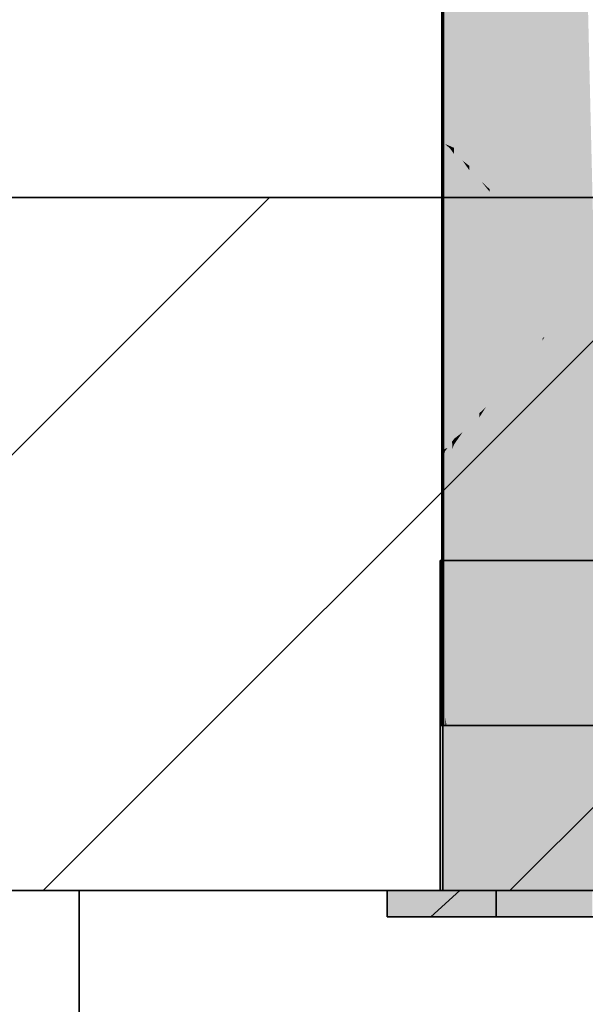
# Model space of a CAD drawing. Extents: x -350 to 540, y -53 to 541.
# Tile 434 of 569: x 212.4 to 215.83, y 197.71 to 203.68. Entities that reach past the tile are written whole.
import ezdxf
from ezdxf.lldxf.tags import DXFTag

# ---------------------------------------------------------------- set-up
doc = ezdxf.new("R2010")
doc.units = 0
doc.layers.get('0').update_dxf_attribs({"lineweight": 35})
for name, color, linetype, lineweight, true_color in [('A_Aussenwand-A06HSWU6NL', 3, 'Continuous', 35, 0x00ff00), ('A_Geschossdecke', 7, 'Continuous', 35, 0x008080), ('A_Innenwand', 7, 'Continuous', 35, 0x80ff80), ('L_Abluft', 7, 'Continuous', 35, 0xf7d209), ('L_Abluft-Shading', 7, 'Continuous', 35, 0xf7d209), ('L_Auslass', 7, 'Continuous', 35, 0xababab), ('L_Auslass-A06HSWU0NL', 7, 'Continuous', 35, 0xababab), ('L_Auslass-Shading', 7, 'Continuous', 35, 0xababab), ('L_Bauteil', 7, 'Continuous', 35, 0xababab), ('L_Bauteil-Shading', 7, 'Continuous', 35, 0xababab)]:
    doc.layers.add(name, color=color, linetype=linetype, lineweight=lineweight, true_color=true_color)
tags = doc.linetypes.add('STRICHPUNKT2', pattern=[12.7, 6.35, -3.175, 0, -3.175]).pattern_tags.tags
tags[10:11] = [DXFTag(74, 4), DXFTag(75, 0), DXFTag(340, '0'), DXFTag(46, 0.0), DXFTag(50, 0.0), DXFTag(44, 0.0), DXFTag(45, 0.0)]
tags[8:9] = [DXFTag(74, 4), DXFTag(75, 0), DXFTag(340, '0'), DXFTag(46, 0.0), DXFTag(50, 0.0), DXFTag(44, 0.0), DXFTag(45, 0.0)]
tags[6:7] = [DXFTag(74, 4), DXFTag(75, 0), DXFTag(340, '0'), DXFTag(46, 0.0), DXFTag(50, 0.0), DXFTag(44, 0.0), DXFTag(45, 0.0)]
tags[4:5] = [DXFTag(74, 4), DXFTag(75, 0), DXFTag(340, '0'), DXFTag(46, 0.0), DXFTag(50, 0.0), DXFTag(44, 0.0), DXFTag(45, 0.0)]

# ---------------------------------------------------------------- blocks, each defined once
blk = doc.blocks.new('3D-Ansicht-A06HSWBANL', base_point=(172.3963, 139.9809))
at = {"layer": 'L_Abluft-Shading', "color": 44, "true_color": 0x8b7605}
blk.add_solid([(214.9496, 198.4024), (214.9836, 198.4024), (214.9496, 200.4024), (214.9836, 200.4024)], dxfattribs=at)
at = {"layer": 'L_Abluft-Shading', "color": 54, "true_color": 0xaa9106}
blk.add_solid([(214.9836, 198.4024), (215.0835, 198.4024), (214.9836, 200.4024), (215.0835, 200.4024)], dxfattribs=at)
at = {"layer": 'L_Abluft-Shading', "color": 42, "true_color": 0xc6a807}
blk.add_solid([(215.0835, 198.4024), (215.2425, 198.4024), (215.0835, 200.4024), (215.2425, 200.4024)], dxfattribs=at)
at = {"layer": 'L_Abluft-Shading', "color": 52, "true_color": 0xddbc08}
blk.add_solid([(215.2425, 198.4024), (215.4496, 198.4024), (215.2425, 200.4024), (215.4496, 200.4024)], dxfattribs=at)
at = {"layer": 'L_Abluft-Shading', "color": 40, "true_color": 0xedca08}
blk.add_solid([(215.4496, 198.4024), (215.6908, 198.4024), (215.4496, 200.4024), (215.6908, 200.4024)], dxfattribs=at)
at = {"layer": 'L_Abluft-Shading', "color": 40, "true_color": 0xf5d108}
blk.add_solid([(215.6908, 198.4024), (215.9496, 198.4024), (215.6908, 200.4024), (215.9496, 200.4024)], dxfattribs=at)
at = {"layer": 'L_Auslass-Shading', "color": 252, "true_color": 0x87847c}
for points in [[(214.9836, 199.4024), (214.9496, 199.4024), (214.9836, 198.4024), (214.9496, 198.4024)], [(214.9991, 198.4024), (214.9656, 199.4024), (214.9656, 198.4024)], [(214.9991, 198.4024), (214.9991, 198.9263), (214.9656, 199.4024), (214.9731, 199.4024)], [(214.9991, 198.9263), (214.9991, 199.4024), (214.9731, 199.4024)], [(214.6643, 198.4024), (214.6296, 198.4024), (214.6643, 198.2424), (214.6296, 198.2424)], [(214.6745, 198.2424), (214.6745, 198.4024), (214.6643, 198.2424), (214.6643, 198.4024)]]:
    blk.add_solid(points, dxfattribs=at)
at = {"layer": 'L_Auslass-Shading', "color": 253, "true_color": 0xa5a298}
for points in [[(215.0835, 199.4024), (214.9836, 199.4024), (215.0835, 198.4024), (214.9836, 198.4024)], [(215.0974, 198.4024), (215.0974, 199.4024), (214.9991, 198.9263), (214.9991, 199.4024)], [(215.0974, 198.4024), (214.9991, 198.9263), (215.089, 198.4024)], [(214.9991, 198.9263), (214.9991, 198.4024), (215.089, 198.4024)], [(214.7762, 198.4024), (214.6745, 198.4024), (214.7762, 198.2424), (214.6745, 198.2424)], [(214.8064, 198.2424), (214.8064, 198.4024), (214.7762, 198.2424), (214.7762, 198.4024)]]:
    blk.add_solid(points, dxfattribs=at)
at = {"layer": 'L_Auslass-Shading', "color": 9, "true_color": 0xc0bdb0}
for points in [[(215.2425, 199.4024), (215.0835, 199.4024), (215.2425, 198.4024), (215.0835, 198.4024)], [(215.2538, 199.4024), (215.0974, 199.4024), (215.2538, 198.4024), (215.0974, 198.4024)], [(214.9682, 198.4024), (214.8064, 198.4024), (214.9682, 198.2424), (214.8064, 198.2424)], [(215.0162, 198.2424), (215.0162, 198.4024), (214.9682, 198.2424), (214.9682, 198.4024)]]:
    blk.add_solid(points, dxfattribs=at)
at = {"layer": 'L_Auslass-Shading', "color": 254, "true_color": 0xd6d2c5}
for points in [[(215.4496, 199.4024), (215.2425, 199.4024), (215.4496, 198.4024), (215.2425, 198.4024)], [(215.4576, 199.4024), (215.2538, 199.4024), (215.4576, 198.4024), (215.2538, 198.4024)], [(215.227, 198.4024), (215.0162, 198.4024), (215.227, 198.2424), (215.0162, 198.2424)], [(215.2896, 198.2424), (215.2896, 198.4024), (215.227, 198.2424), (215.227, 198.4024)]]:
    blk.add_solid(points, dxfattribs=at)
at = {"layer": 'L_Auslass-Shading', "color": 254, "true_color": 0xe5e2d3}
for points in [[(215.6908, 199.4024), (215.4496, 199.4024), (215.6908, 198.4024), (215.4496, 198.4024)], [(215.6949, 199.4024), (215.4576, 199.4024), (215.6949, 198.4024), (215.4576, 198.4024)], [(215.535, 198.4024), (215.2896, 198.4024), (215.535, 198.2424), (215.2896, 198.2424)], [(215.6079, 198.2424), (215.6079, 198.4024), (215.535, 198.2424), (215.535, 198.4024)]]:
    blk.add_solid(points, dxfattribs=at)
at = {"layer": 'L_Auslass-Shading', "color": 254, "true_color": 0xede9db}
for points in [[(215.9496, 199.4024), (215.6908, 199.4024), (215.9496, 198.4024), (215.6908, 198.4024)], [(215.9496, 199.4024), (215.6949, 199.4024), (215.9496, 198.4024), (215.6949, 198.4024)], [(215.8714, 198.4024), (215.6079, 198.4024), (215.8714, 198.2424), (215.6079, 198.2424)]]:
    blk.add_solid(points, dxfattribs=at)
at = {"layer": 'L_Bauteil-Shading', "color": 9, "true_color": 0xbac2cc}
for points in [[(215.7564, 204.1595), (215.6464, 204.1406), (215.7564, 202.8246), (215.6769, 202.8278)], [(215.6769, 202.8278), (215.6464, 204.1406), (215.5707, 202.832), (215.5707, 204.1276)], [(215.674, 203.0756), (215.6551, 203.8959), (215.5745, 203.0716), (215.5745, 203.8885)], [(215.7584, 203.9054), (215.6551, 203.8959), (215.7584, 203.079), (215.674, 203.0756)], [(215.6177, 203.0733), (215.5745, 203.0716), (215.6177, 202.2921)], [(215.6177, 202.2921), (215.674, 203.0756), (215.6177, 203.0733)], [(215.674, 203.0756), (215.6177, 202.2921), (215.7233, 200.9273), (215.6949, 200.9284)], [(215.7448, 200.9264), (215.7448, 203.0784), (215.7233, 200.9273), (215.674, 203.0756)], [(215.7584, 203.079), (215.7448, 203.0784), (215.7584, 199.4024), (215.7448, 199.9955)], [(215.6177, 202.2921), (215.5745, 203.0716), (215.6177, 199.4024), (215.5745, 199.4024)], [(215.5707, 202.832), (215.5707, 202.643), (215.6769, 202.8278), (215.6815, 202.6291)], [(215.7564, 202.8246), (215.6769, 202.8278), (215.7564, 202.6197), (215.6815, 202.6291)], [(215.6815, 202.6291), (215.5707, 202.643), (215.6854, 202.4611), (215.5707, 202.4878)], [(215.7564, 202.6197), (215.6815, 202.6291), (215.7564, 202.4446), (215.6854, 202.4611)], [(215.6854, 202.4611), (215.5707, 202.4878), (215.6889, 202.3109), (215.5707, 202.3576)], [(215.7564, 202.4446), (215.6854, 202.4611), (215.7564, 202.2842), (215.6889, 202.3109)], [(215.6889, 202.3109), (215.5707, 202.3576), (215.6923, 202.1665), (215.5707, 202.2555)], [(215.7564, 202.2842), (215.6889, 202.3109), (215.7564, 202.1195), (215.6923, 202.1665)], [(215.5806, 201.7565), (215.6072, 201.8178), (215.5707, 202.2555), (215.5806, 202.2483)], [(215.5806, 201.7565), (215.5707, 202.2555), (215.5707, 201.7493)], [(215.6873, 202.0024), (215.5806, 202.2483), (215.6072, 201.8178)], [(215.6923, 202.1665), (215.5806, 202.2483), (215.6966, 201.981)], [(215.6931, 200.9285), (215.6177, 202.2921), (215.6177, 200.9315)], [(215.6949, 200.9284), (215.6177, 202.2921), (215.6931, 200.9285)], [(215.7564, 202.1195), (215.6923, 202.1665), (215.7564, 201.8431), (215.6966, 201.981)], [(215.6966, 201.981), (215.6873, 202.0024), (215.7564, 199.4024), (215.6072, 201.8178)], [(215.6966, 201.981), (215.7564, 199.4024), (215.7564, 201.8431)], [(215.7564, 199.4024), (215.6072, 201.8178), (215.5707, 199.4024), (215.5707, 201.7338)], [(215.5707, 201.7338), (215.5806, 201.7565), (215.5707, 201.7493)], [(215.6177, 200.6025), (215.7118, 200.5907), (215.6177, 200.9315), (215.6931, 200.9285)], [(215.7118, 200.5907), (215.714, 200.5904), (215.6931, 200.9285), (215.6949, 200.9284)], [(215.6949, 200.9284), (215.714, 200.5904), (215.7233, 200.9273), (215.7311, 200.5882)], [(215.7311, 200.5882), (215.7448, 200.5865), (215.7233, 200.9273), (215.7448, 200.9264)], [(215.6177, 200.1104), (215.74, 200.082), (215.6177, 200.6025), (215.7118, 200.5907)], [(215.74, 200.082), (215.7428, 200.0813), (215.7118, 200.5907), (215.714, 200.5904)], [(215.714, 200.5904), (215.7428, 200.0813), (215.7311, 200.5882)], [(215.7428, 200.0813), (215.7448, 200.0809), (215.7311, 200.5882), (215.7448, 200.5865)], [(215.7448, 199.4024), (215.7448, 199.9955), (215.6177, 200.1104), (215.74, 200.082)], [(215.7448, 199.4024), (215.6177, 200.1104), (215.6177, 199.4024)], [(215.7448, 199.9955), (215.7428, 200.0813), (215.74, 200.082)], [(215.7448, 199.9955), (215.7448, 200.0809), (215.7428, 200.0813)], [(215.7448, 199.4024), (215.7584, 199.4024), (215.7448, 199.9955)]]:
    blk.add_solid(points, dxfattribs=at)
at = {"layer": 'L_Bauteil-Shading', "color": 9, "true_color": 0xbec6d0}
for points in [[(215.867, 202.8232), (215.8345, 204.1708), (215.7564, 202.8246), (215.7564, 204.1595)], [(215.8617, 203.0803), (215.8417, 203.9153), (215.7584, 203.079), (215.7584, 203.9054)], [(215.7584, 203.079), (215.7584, 199.4024), (215.8289, 203.0799), (215.8289, 199.4024)], [(215.8289, 199.4024), (215.9496, 199.4024), (215.8289, 203.0799), (215.8617, 203.0803)], [(215.7564, 202.8246), (215.7564, 202.6197), (215.867, 202.8232), (215.872, 202.615)], [(215.872, 202.615), (215.7564, 202.6197), (215.8763, 202.4355), (215.7564, 202.4446)], [(215.8763, 202.4355), (215.7564, 202.4446), (215.8804, 202.2683), (215.7564, 202.2842)], [(215.8804, 202.2683), (215.7564, 202.2842), (215.8847, 202.089), (215.7564, 202.1195)], [(215.8847, 202.089), (215.7564, 202.1195), (215.8931, 201.7408), (215.7564, 201.8431)], [(215.7564, 201.8431), (215.7564, 199.4024), (215.8931, 201.7408), (215.9496, 199.4024)]]:
    blk.add_solid(points, dxfattribs=at)
at = {"layer": 'L_Bauteil-Shading', "color": 253, "true_color": 0xa9b0b9}
for points in [[(215.3996, 204.093), (215.312, 204.0721), (215.3996, 202.8441), (215.3349, 202.851)], [(215.3349, 202.851), (215.312, 204.0721), (215.2495, 202.8603), (215.2495, 204.0571)], [(215.3374, 203.0524), (215.3221, 203.8762), (215.2566, 203.0437), (215.2566, 203.8746)], [(215.4051, 203.8781), (215.3221, 203.8762), (215.4051, 203.0597), (215.3374, 203.0524)], [(215.2566, 203.0437), (215.3503, 202.3551), (215.3374, 203.0524)], [(215.3503, 200.9511), (215.3503, 202.3551), (215.2566, 200.9612), (215.2566, 203.0437)], [(215.3374, 203.0524), (215.4051, 199.4024), (215.4051, 203.0597)], [(215.2495, 202.8603), (215.2495, 202.7319), (215.3349, 202.851), (215.3377, 202.702)], [(215.3996, 202.8441), (215.3349, 202.851), (215.3996, 202.6809), (215.3377, 202.702)], [(215.3377, 202.702), (215.2495, 202.7319), (215.3397, 202.5957), (215.2495, 202.6525)], [(215.3996, 202.6809), (215.3377, 202.702), (215.3996, 202.558), (215.3397, 202.5957)], [(215.3397, 202.5957), (215.2495, 202.6525), (215.3407, 202.5398), (215.2495, 202.6373)], [(215.3605, 201.4862), (215.3407, 202.5398), (215.2495, 201.3675), (215.2495, 202.6373)], [(215.3996, 202.558), (215.3397, 202.5957), (215.3996, 202.4769), (215.3407, 202.5398)], [(215.399, 201.5274), (215.3996, 201.5285), (215.3407, 202.5398), (215.3996, 202.4769)], [(215.399, 201.5274), (215.3407, 202.5398), (215.3605, 201.4862)], [(215.3503, 199.4024), (215.4051, 199.4024), (215.3503, 202.3551)], [(215.3611, 201.4523), (215.399, 201.5274), (215.3605, 201.4862)], [(215.3996, 201.0389), (215.3996, 201.5285), (215.3721, 200.8676), (215.3611, 201.4523)], [(215.2495, 201.2312), (215.3611, 201.4523), (215.2495, 201.3675), (215.3605, 201.4862)], [(215.3721, 200.8676), (215.3611, 201.4523), (215.2495, 200.1037), (215.2495, 201.2312)], [(215.3721, 200.8676), (215.3996, 199.4024), (215.3996, 201.0389)], [(215.2566, 200.6959), (215.3503, 200.6641), (215.2566, 200.9612), (215.3503, 200.9511)], [(215.2495, 200.1037), (215.2495, 199.4024), (215.3721, 200.8676), (215.3996, 199.4024)], [(215.2566, 200.2835), (215.3503, 200.2245), (215.2566, 200.6959), (215.3503, 200.6641)], [(215.3503, 199.4519), (215.3503, 200.2245), (215.2566, 199.5521), (215.2566, 200.2835)], [(215.2566, 199.5521), (215.2566, 199.4024), (215.3503, 199.4519), (215.3503, 199.4024)]]:
    blk.add_solid(points, dxfattribs=at)
at = {"layer": 'L_Bauteil-Shading', "color": 9, "true_color": 0xb3bbc4}
for points in [[(215.4972, 202.8372), (215.4701, 204.1073), (215.3996, 202.8441), (215.3996, 204.093)], [(215.5707, 204.1276), (215.4701, 204.1073), (215.5707, 202.832), (215.4972, 202.8372)], [(215.4969, 203.0662), (215.4797, 203.8827), (215.4051, 203.0597), (215.4051, 203.8781)], [(215.5745, 203.8885), (215.4797, 203.8827), (215.5745, 203.0716), (215.4969, 203.0662)], [(215.4177, 203.0606), (215.4051, 203.0597), (215.4177, 202.8873)], [(215.4177, 202.8873), (215.4051, 203.0597), (215.4177, 199.4024), (215.4051, 199.4024)], [(215.4969, 203.0662), (215.4177, 203.0606), (215.5348, 201.2795), (215.4177, 202.8873)], [(215.5348, 203.0688), (215.4969, 203.0662), (215.5348, 201.2795)], [(215.5745, 203.0716), (215.5348, 203.0688), (215.5745, 199.4024), (215.5348, 201.2795)], [(215.3996, 202.8441), (215.3996, 202.6809), (215.4972, 202.8372), (215.5011, 202.6585)], [(215.5348, 200.936), (215.5348, 201.2795), (215.4177, 200.9443), (215.4177, 202.8873)], [(215.5707, 202.832), (215.4972, 202.8372), (215.5707, 202.643), (215.5011, 202.6585)], [(215.5011, 202.6585), (215.3996, 202.6809), (215.5041, 202.5151), (215.3996, 202.558)], [(215.5707, 202.643), (215.5011, 202.6585), (215.5707, 202.4878), (215.5041, 202.5151)], [(215.5041, 202.5151), (215.3996, 202.558), (215.5065, 202.4023), (215.3996, 202.4769)], [(215.5065, 202.4023), (215.3996, 202.4769), (215.5079, 202.3365), (215.3996, 202.4764)], [(215.5219, 201.6863), (215.5079, 202.3365), (215.3996, 201.5285), (215.3996, 202.4764)], [(215.5707, 202.4878), (215.5041, 202.5151), (215.5707, 202.3576), (215.5065, 202.4023)], [(215.5707, 202.3576), (215.5065, 202.4023), (215.5707, 202.2555), (215.5079, 202.3365)], [(215.5707, 201.7493), (215.5707, 202.2555), (215.5219, 201.6863), (215.5079, 202.3365)], [(215.5707, 201.7338), (215.5707, 201.7493), (215.5248, 201.5475), (215.5219, 201.6863)], [(215.5248, 201.5475), (215.5707, 199.4024), (215.5707, 201.7338)], [(215.5248, 201.5475), (215.5219, 201.6863), (215.3996, 201.0389), (215.3996, 201.5285)], [(215.3996, 201.0389), (215.3996, 199.4024), (215.5248, 201.5475), (215.5707, 199.4024)], [(215.5348, 199.4024), (215.5745, 199.4024), (215.5348, 201.2795)], [(215.4177, 200.6426), (215.5348, 200.6167), (215.4177, 200.9443), (215.5348, 200.936)], [(215.4177, 200.1848), (215.5348, 200.1368), (215.4177, 200.6426), (215.5348, 200.6167)], [(215.5348, 199.4024), (215.5348, 200.1368), (215.4177, 199.4024), (215.4177, 200.1848)]]:
    blk.add_solid(points, dxfattribs=at)
at = {"layer": 'L_Bauteil-Shading', "color": 253, "true_color": 0x9ca2aa}
for points in [[(215.1962, 202.8688), (215.1782, 204.0363), (215.1264, 202.88), (215.1264, 204.0211)], [(215.2495, 204.0571), (215.1782, 204.0363), (215.2495, 202.8603), (215.1962, 202.8688)], [(215.2013, 203.0348), (215.1884, 203.8766), (215.1347, 203.0241), (215.1347, 203.8781)], [(215.2566, 203.8746), (215.1884, 203.8766), (215.2566, 203.0437), (215.2013, 203.0348)], [(215.2328, 200.965), (215.2013, 203.0348), (215.1347, 200.9807), (215.1347, 203.0241)], [(215.2566, 200.9612), (215.2566, 203.0437), (215.2328, 200.965), (215.2013, 203.0348)], [(215.1264, 202.88), (215.1264, 202.7941), (215.1962, 202.8688), (215.1979, 202.758)], [(215.2495, 202.8603), (215.1962, 202.8688), (215.2495, 202.7319), (215.1979, 202.758)], [(215.1979, 202.758), (215.1264, 202.7941), (215.1988, 202.6999), (215.1264, 202.7676)], [(215.1881, 201.295), (215.1988, 202.6999), (215.1264, 201.2373), (215.1264, 202.7676)], [(215.2495, 202.7319), (215.1979, 202.758), (215.2495, 202.6525), (215.1988, 202.6999)], [(215.22, 201.3247), (215.1988, 202.6999), (215.1881, 201.295)], [(215.1988, 202.6999), (215.2402, 201.3527), (215.2495, 202.6373), (215.2449, 201.3602)], [(215.1988, 202.6999), (215.2495, 202.6373), (215.2263, 202.6742)], [(215.2263, 201.3307), (215.2402, 201.3527), (215.22, 201.3247), (215.1988, 202.6999)], [(215.2495, 202.6525), (215.2263, 202.6742), (215.2495, 202.6373)], [(215.2495, 201.3675), (215.2495, 202.6373), (215.2449, 201.3602)], [(215.2226, 201.152), (215.2444, 201.2162), (215.22, 201.3206), (215.2402, 201.3527)], [(215.2402, 201.3527), (215.2444, 201.2162), (215.2449, 201.3602)], [(215.2444, 201.2162), (215.2495, 201.2312), (215.2449, 201.3602), (215.2495, 201.3675)], [(215.1264, 201.172), (215.1879, 201.2697), (215.1264, 201.2373), (215.1881, 201.295)], [(215.1862, 201.045), (215.2226, 201.152), (215.1879, 201.2697), (215.22, 201.3206)], [(215.1879, 201.2697), (215.22, 201.3206), (215.1881, 201.295), (215.22, 201.3247)], [(215.22, 201.3206), (215.2263, 201.3307), (215.22, 201.3247)], [(215.1264, 200.869), (215.1862, 201.045), (215.1264, 201.172), (215.1879, 201.2697)], [(215.2495, 200.1037), (215.2495, 201.2312), (215.2401, 200.0163), (215.2444, 201.2162)], [(215.2401, 200.0163), (215.2444, 201.2162), (215.2226, 201.152)], [(215.2401, 200.0163), (215.2226, 201.152), (215.1738, 199.4024), (215.1862, 201.045)], [(215.1738, 199.4024), (215.1862, 201.045), (215.1264, 199.4024), (215.1264, 200.869)], [(215.1347, 200.7574), (215.2368, 200.7059), (215.1347, 200.9807), (215.2328, 200.965)], [(215.2368, 200.7059), (215.2566, 200.6959), (215.2328, 200.965), (215.2566, 200.9612)], [(215.243, 200.2962), (215.2368, 200.7059), (215.1347, 200.3974), (215.1347, 200.7574)], [(215.243, 200.2962), (215.2566, 200.2835), (215.2368, 200.7059), (215.2566, 200.6959)], [(215.1347, 200.3974), (215.1347, 199.7457), (215.243, 200.2962), (215.2543, 199.5558)], [(215.2566, 199.5521), (215.2566, 200.2835), (215.2543, 199.5558), (215.243, 200.2962)], [(215.2401, 200.0163), (215.2495, 199.4024), (215.2495, 200.1037)], [(215.1738, 199.4024), (215.2495, 199.4024), (215.2401, 200.0163)], [(215.1797, 199.6742), (215.1347, 199.7457), (215.1797, 199.4024), (215.1347, 199.4024)], [(215.2543, 199.5558), (215.1797, 199.6742), (215.2566, 199.4024), (215.1797, 199.4024)], [(215.2543, 199.5558), (215.2566, 199.4024), (215.2566, 199.5521)]]:
    blk.add_solid(points, dxfattribs=at)
at = {"layer": 'L_Bauteil-Shading', "color": 8, "true_color": 0x7b8086}
for points in [[(215.0102, 202.9133), (215.0028, 203.9684), (214.9786, 202.927), (214.9786, 203.9547)], [(215.0349, 203.9866), (215.0028, 203.9684), (215.0349, 202.9025), (215.0102, 202.9133)], [(215.0191, 202.9909), (215.0128, 203.898), (214.9884, 202.9776), (214.9884, 203.9054)], [(215.0442, 203.8885), (215.0128, 203.898), (215.0442, 203.0018), (215.0191, 202.9909)], [(215.033, 201.0079), (215.0191, 202.9909), (214.9884, 201.0273), (214.9884, 202.9776)], [(215.0442, 201.0031), (215.0442, 203.0018), (215.033, 201.0079), (215.0191, 202.9909)], [(214.9946, 201.0848), (215.0228, 201.1233), (214.9786, 202.927), (215.0103, 202.8986)], [(214.9946, 201.0848), (214.9786, 202.927), (214.9786, 201.0779)], [(214.9786, 202.927), (215.0103, 202.8986), (214.9946, 202.92)], [(215.0103, 202.8986), (215.0102, 202.9133), (214.9946, 202.92)], [(215.0349, 202.9025), (215.0102, 202.9133), (215.0349, 202.865), (215.0103, 202.8986)], [(215.0349, 201.1399), (215.0349, 202.865), (215.0228, 201.1233), (215.0103, 202.8986)], [(214.9786, 200.9634), (215.0231, 201.0761), (214.9786, 201.0629), (215.0228, 201.1233)], [(215.0231, 201.0761), (215.0349, 201.1059), (215.0228, 201.1233), (215.0349, 201.1399)], [(215.0244, 200.9035), (215.0349, 200.949), (215.0231, 201.0761), (215.0349, 201.1059)], [(214.9786, 201.0629), (214.9946, 201.0848), (214.9786, 201.0779)], [(214.9786, 200.7069), (215.0244, 200.9035), (214.9786, 200.9634), (215.0231, 201.0761)], [(214.9884, 200.9037), (215.0341, 200.8413), (214.9884, 201.0273), (215.033, 201.0079)], [(215.0341, 200.8413), (215.0442, 200.8276), (215.033, 201.0079), (215.0442, 201.0031)], [(215.0349, 200.4558), (215.0349, 200.949), (215.0279, 200.3999), (215.0244, 200.9035)], [(215.0279, 200.3999), (215.0244, 200.9035), (214.9786, 200.0075), (214.9786, 200.7069)], [(215.0362, 200.5476), (215.0341, 200.8413), (214.9884, 200.6685), (214.9884, 200.9037)], [(215.0362, 200.5476), (215.0442, 200.5275), (215.0341, 200.8413), (215.0442, 200.8276)], [(214.9884, 200.6685), (214.9884, 200.2061), (215.0362, 200.5476), (215.0401, 199.9839)], [(215.0442, 199.9665), (215.0442, 200.5275), (215.0401, 199.9839), (215.0362, 200.5476)], [(215.0279, 200.3999), (215.0349, 199.4024), (215.0349, 200.4558)], [(214.9786, 200.0075), (214.9786, 199.4024), (215.0279, 200.3999), (215.0349, 199.4024)], [(214.9925, 200.1883), (214.9884, 200.2061), (214.9925, 199.4024), (214.9884, 199.4024)], [(215.0311, 199.4024), (215.0311, 200.0227), (214.9925, 199.4024), (214.9925, 200.1883)], [(215.0401, 199.9839), (215.0311, 200.0227), (215.0442, 199.4024), (215.0311, 199.4024)], [(215.0401, 199.9839), (215.0442, 199.4024), (215.0442, 199.9665)]]:
    blk.add_solid(points, dxfattribs=at)
at = {"layer": 'L_Bauteil-Shading', "color": 252, "true_color": 0x8c9299}
for points in [[(215.0865, 202.8898), (215.0738, 204.0013), (215.0349, 202.9025), (215.0349, 203.9866)], [(215.1264, 204.0211), (215.0738, 204.0013), (215.1264, 202.88), (215.0865, 202.8898)], [(215.0939, 203.014), (215.084, 203.884), (215.0442, 203.0018), (215.0442, 203.8885)], [(215.1347, 203.8781), (215.084, 203.884), (215.1347, 203.0241), (215.0939, 203.014)], [(215.1168, 200.9852), (215.0939, 203.014), (215.0442, 201.0031), (215.0442, 203.0018)], [(215.1347, 200.9807), (215.1347, 203.0241), (215.1168, 200.9852), (215.0939, 203.014)], [(215.0349, 202.9025), (215.0349, 202.865), (215.0865, 202.8898), (215.0873, 202.8244)], [(215.0863, 201.1797), (215.1058, 201.2076), (215.0349, 202.865), (215.0873, 202.8244)], [(215.0863, 201.1797), (215.0349, 202.865), (215.0349, 201.1399)], [(215.1264, 202.88), (215.0865, 202.8898), (215.1264, 202.7941), (215.0873, 202.8244)], [(215.1264, 202.7941), (215.0873, 202.8244), (215.1264, 202.7676), (215.0873, 202.8237)], [(215.1264, 201.2373), (215.1264, 202.7676), (215.1058, 201.2076), (215.0873, 202.8237)], [(215.1067, 201.124), (215.1264, 201.172), (215.1058, 201.2076), (215.1264, 201.2373)], [(215.0349, 200.949), (215.1067, 201.124), (215.0349, 201.1059), (215.1058, 201.2076)], [(215.0349, 201.1059), (215.0863, 201.1797), (215.0349, 201.1399)], [(215.1264, 200.869), (215.1264, 201.172), (215.1105, 200.797), (215.1067, 201.124)], [(215.1105, 200.797), (215.1067, 201.124), (215.0349, 200.4558), (215.0349, 200.949)], [(215.0442, 200.8276), (215.1193, 200.7694), (215.0442, 201.0031), (215.1168, 200.9852)], [(215.1193, 200.7694), (215.1347, 200.7574), (215.1168, 200.9852), (215.1347, 200.9807)], [(215.1105, 200.797), (215.1264, 199.4024), (215.1264, 200.869)], [(215.1233, 200.4139), (215.1193, 200.7694), (215.0442, 200.5275), (215.0442, 200.8276)], [(215.0349, 200.4558), (215.0349, 199.4024), (215.1105, 200.797), (215.1264, 199.4024)], [(215.1233, 200.4139), (215.1347, 200.3974), (215.1193, 200.7694), (215.1347, 200.7574)], [(215.0442, 200.5275), (215.0442, 199.9665), (215.1233, 200.4139), (215.1307, 199.7554)], [(215.1347, 199.7457), (215.1347, 200.3974), (215.1307, 199.7554), (215.1233, 200.4139)], [(215.0654, 199.9147), (215.0442, 199.9665), (215.0654, 199.4024), (215.0442, 199.4024)], [(215.128, 199.4024), (215.128, 199.762), (215.0654, 199.4024), (215.0654, 199.9147)], [(215.1307, 199.7554), (215.128, 199.762), (215.1347, 199.4024), (215.128, 199.4024)], [(215.1307, 199.7554), (215.1347, 199.4024), (215.1347, 199.7457)]]:
    blk.add_solid(points, dxfattribs=at)
at = {"layer": 'L_Bauteil-Shading', "color": 251, "true_color": 0x686d72}
for points in [[(214.9596, 202.9524), (214.9646, 202.9457), (214.9596, 203.9268), (214.9646, 203.9341)], [(214.9646, 202.9457), (214.9702, 202.9382), (214.9646, 203.9341), (214.9678, 203.9388)], [(214.9786, 203.9547), (214.9678, 203.9388), (214.9786, 202.927), (214.9702, 202.9382)], [(214.98, 202.9664), (214.9778, 203.9182), (214.9696, 202.9524), (214.9696, 203.9281)], [(214.9884, 203.9054), (214.9778, 203.9182), (214.9884, 202.9776), (214.98, 202.9664)], [(214.9846, 201.0324), (214.98, 202.9664), (214.9797, 201.0388), (214.9696, 202.9524)], [(214.9884, 201.0273), (214.9884, 202.9776), (214.9846, 201.0324), (214.98, 202.9664)], [(214.9596, 201.0524), (214.9646, 201.0591), (214.9596, 202.9524), (214.9646, 202.9457)], [(214.9646, 201.0591), (214.9746, 201.0725), (214.9646, 202.9457), (214.9702, 202.9382)], [(214.9797, 201.0388), (214.9696, 202.9524), (214.9696, 201.0524)], [(214.9786, 201.0779), (214.9786, 202.927), (214.9746, 201.0725), (214.9702, 202.9382)], [(214.9596, 200.9829), (214.9747, 201.0465), (214.9596, 201.0524), (214.9746, 201.0725)], [(214.9596, 200.8152), (214.9749, 200.935), (214.9596, 200.9829), (214.9747, 201.0465)], [(214.9696, 200.9829), (214.9803, 200.938), (214.9696, 201.0524), (214.9797, 201.0388)], [(214.9747, 201.0465), (214.9786, 201.0629), (214.9746, 201.0725), (214.9786, 201.0779)], [(214.9749, 200.935), (214.9786, 200.9634), (214.9747, 201.0465), (214.9786, 201.0629)], [(214.9803, 200.938), (214.9848, 200.9188), (214.9797, 201.0388), (214.9846, 201.0324)], [(214.9848, 200.9188), (214.9884, 200.9037), (214.9846, 201.0324), (214.9884, 201.0273)], [(214.9756, 200.6671), (214.9749, 200.935), (214.9596, 200.4552), (214.9596, 200.8152)], [(214.9696, 200.8152), (214.9814, 200.7231), (214.9696, 200.9829), (214.9803, 200.938)], [(214.9756, 200.6671), (214.9786, 200.7069), (214.9749, 200.935), (214.9786, 200.9634)], [(214.9814, 200.7231), (214.9854, 200.6922), (214.9803, 200.938), (214.9848, 200.9188)], [(214.9854, 200.6922), (214.9884, 200.6685), (214.9848, 200.9188), (214.9884, 200.9037)], [(214.9696, 200.4552), (214.9838, 200.2667), (214.9696, 200.8152), (214.9814, 200.7231)], [(214.9786, 200.0075), (214.9786, 200.7069), (214.9772, 199.9742), (214.9756, 200.6671)], [(214.9865, 200.2319), (214.9854, 200.6922), (214.9838, 200.2667), (214.9814, 200.7231)], [(214.9884, 200.2061), (214.9884, 200.6685), (214.9865, 200.2319), (214.9854, 200.6922)], [(214.9772, 199.9742), (214.9756, 200.6671), (214.9646, 199.6637), (214.9646, 200.5214)], [(214.9646, 200.5214), (214.9621, 200.4892), (214.9646, 199.6637), (214.9621, 199.6041)], [(214.9621, 200.4892), (214.9596, 200.4552), (214.9621, 199.6041), (214.9596, 199.5412)], [(214.9696, 199.5412), (214.9815, 199.4536), (214.9696, 200.4552), (214.9815, 200.298)], [(214.9815, 199.4536), (214.9884, 199.4024), (214.9815, 200.298), (214.9838, 200.2667)], [(214.9838, 200.2667), (214.9884, 199.4024), (214.9865, 200.2319)], [(214.9865, 200.2319), (214.9884, 199.4024), (214.9884, 200.2061)], [(214.9786, 199.4024), (214.9772, 199.9742), (214.9646, 199.4024), (214.9646, 199.6637)], [(214.9772, 199.9742), (214.9786, 199.4024), (214.9786, 200.0075)], [(214.9646, 199.6637), (214.9621, 199.6041), (214.9646, 199.4024), (214.9621, 199.4024)], [(214.9621, 199.6041), (214.9596, 199.5412), (214.9621, 199.4024), (214.9596, 199.4024)], [(214.9752, 199.4024), (214.9815, 199.4024), (214.9696, 199.5412), (214.9815, 199.4536)], [(214.9696, 199.5412), (214.9696, 199.4024), (214.9752, 199.4024)], [(214.9815, 199.4024), (214.9884, 199.4024), (214.9815, 199.4536)]]:
    blk.add_solid(points, dxfattribs=at)
blk = doc.blocks.new('Referenz-A06HSWTYNL', base_point=(183.7607, 139.9809))
at = {"layer": 'A_Geschossdecke', "color": 0, "linetype": 'ByBlock', "ltscale": 0.35}
for p, q in [((183.7665, 202.6024), (326.3582, 202.6024)), ((183.7665, 198.4024), (326.3582, 198.4024))]:
    blk.add_line(p, q, dxfattribs=at)
at = {"layer": 'A_Geschossdecke', "color": 0, "linetype": 'ByBlock', "lineweight": 18, "ltscale": 0.18}
for p, q in [((209.7161, 198.4024), (213.9161, 202.6024)), ((212.5446, 198.4024), (216.7446, 202.6024)), ((215.373, 198.4024), (219.573, 202.6024))]:
    blk.add_line(p, q, dxfattribs=at)
at = {"layer": 'A_Innenwand', "color": 0, "linetype": 'ByBlock', "ltscale": 0.35}
for p, q in [((207.7642, 198.4024), (260.5989, 198.4024)), ((260.5989, 198.4024), (207.7642, 198.4024)), ((212.7642, 148.8024), (212.7642, 198.4024)), ((212.7642, 198.4024), (212.7642, 198.4024)), ((212.7642, 198.4024), (212.7642, 148.8024)), ((212.7642, 148.8024), (212.7642, 198.4024)), ((212.7642, 198.4024), (260.5989, 198.4024)), ((260.5989, 198.4024), (212.7642, 198.4024)), ((212.7642, 198.4024), (212.7642, 148.8024))]:
    blk.add_line(p, q, dxfattribs=at)
blk = doc.blocks.new('Referenz-A06HSWU4NL', base_point=(195.8763, 172.6024))
at = {"layer": 'L_Auslass-A06HSWU0NL', "color": 254, "linetype": 'Continuous', "ltscale": 0.35, "true_color": 0xefebdc}
for p, q in [((214.6746, 198.4024), (214.6296, 198.4024)), ((214.6296, 198.4024), (214.6296, 198.2424)), ((214.6296, 198.4024), (214.6746, 198.4024)), ((214.8064, 198.4024), (214.6746, 198.4024)), ((214.6746, 198.4024), (214.8064, 198.4024)), ((215.0162, 198.4024), (214.8064, 198.4024)), ((214.8064, 198.4024), (215.0162, 198.4024)), ((215.0696, 198.4024), (214.8936, 198.2424)), ((215.2896, 198.4024), (215.0162, 198.4024)), ((215.0162, 198.4024), (215.2896, 198.4024)), ((215.0996, 198.4024), (215.0696, 198.4024)), ((215.0696, 198.4024), (215.0996, 198.4024)), ((215.1875, 198.4024), (215.0996, 198.4024)), ((215.0996, 198.4024), (215.1875, 198.4024)), ((215.3273, 198.4024), (215.1875, 198.4024)), ((215.1875, 198.4024), (215.3273, 198.4024)), ((215.2896, 198.4024), (215.2896, 198.2424)), ((215.6762, 198.4024), (215.2896, 198.4024)), ((215.6079, 198.4024), (215.2896, 198.4024)), ((215.2896, 198.4024), (215.6079, 198.4024)), ((215.5096, 198.4024), (215.3273, 198.4024)), ((215.3273, 198.4024), (215.5096, 198.4024)), ((215.7218, 198.4024), (215.5096, 198.4024)), ((215.5096, 198.4024), (215.7218, 198.4024)), ((215.9496, 198.4024), (215.6079, 198.4024)), ((215.6079, 198.4024), (215.9496, 198.4024)), ((216.223, 198.4024), (215.6762, 198.4024)), ((215.9496, 198.4024), (215.7218, 198.4024)), ((215.7218, 198.4024), (215.9496, 198.4024)), ((214.6296, 198.2424), (214.6746, 198.2424)), ((214.6746, 198.2424), (214.6296, 198.2424)), ((214.6746, 198.2424), (214.8064, 198.2424)), ((214.8064, 198.2424), (214.6746, 198.2424)), ((214.8064, 198.2424), (215.0162, 198.2424)), ((215.0162, 198.2424), (214.8064, 198.2424)), ((214.8936, 198.2424), (214.9296, 198.2424)), ((214.9296, 198.2424), (214.8936, 198.2424)), ((214.9296, 198.2424), (215.0351, 198.2424)), ((215.0351, 198.2424), (214.9296, 198.2424)), ((215.0162, 198.2424), (215.2896, 198.2424)), ((215.2896, 198.2424), (215.0162, 198.2424)), ((215.0351, 198.2424), (215.2029, 198.2424)), ((215.2029, 198.2424), (215.0351, 198.2424)), ((215.2029, 198.2424), (215.4216, 198.2424)), ((215.4216, 198.2424), (215.2029, 198.2424)), ((215.6762, 198.2424), (215.2896, 198.2424)), ((215.2896, 198.2424), (215.6079, 198.2424)), ((215.6079, 198.2424), (215.2896, 198.2424)), ((215.4216, 198.2424), (215.6763, 198.2424)), ((215.6763, 198.2424), (215.4216, 198.2424)), ((215.6079, 198.2424), (215.9496, 198.2424)), ((215.9496, 198.2424), (215.6079, 198.2424)), ((216.223, 198.2424), (215.6762, 198.2424)), ((215.6763, 198.2424), (215.9496, 198.2424)), ((215.9496, 198.2424), (215.6763, 198.2424))]:
    blk.add_line(p, q, dxfattribs=at)
blk = doc.blocks.new('Referenz-A06HSWU8NL', base_point=(178.421, 198.2024))
at = {"layer": 'A_Aussenwand-A06HSWU6NL', "color": 0, "linetype": 'ByBlock', "ltscale": 0.35}
blk.add_line((188.6665, 202.6024), (229.6147, 202.6024), dxfattribs=at)
blk.add_line((188.6665, 202.6024), (229.6147, 202.6024), dxfattribs=at)
blk = doc.blocks.new('Z-LVS_100-A06HSWXKNL', base_point=(214.6296, 198.2424))
at = {"color": 254, "linetype": 'ByBlock', "lineweight": -2, "ltscale": 0.35, "true_color": 0xefebdc}
for p, q in [((214.9496, 199.4024), (214.9496, 198.4024)), ((215.5354, 199.4024), (214.9496, 199.4024)), ((214.9656, 199.4024), (214.9656, 198.4024)), ((215.542, 199.4024), (214.9656, 199.4024)), ((216.3638, 199.4024), (215.5354, 199.4024)), ((216.3572, 199.4024), (215.542, 199.4024)), ((216.9336, 199.4024), (216.3572, 199.4024)), ((216.9496, 199.4024), (216.3638, 199.4024)), ((216.9336, 198.4024), (216.9336, 199.4024)), ((216.9496, 198.4024), (216.9496, 199.4024)), ((214.6296, 198.4024), (214.6296, 198.2424)), ((215.4028, 198.4024), (214.6296, 198.4024)), ((215.5354, 198.4024), (214.9496, 198.4024)), ((215.542, 198.4024), (214.9656, 198.4024)), ((216.4963, 198.4024), (215.4028, 198.4024)), ((216.3638, 198.4024), (215.5354, 198.4024)), ((216.3572, 198.4024), (215.542, 198.4024)), ((216.9336, 198.4024), (216.3572, 198.4024)), ((216.9496, 198.4024), (216.3638, 198.4024)), ((217.2696, 198.4024), (216.4963, 198.4024)), ((217.2696, 198.2424), (217.2696, 198.4024)), ((215.4028, 198.2424), (214.6296, 198.2424)), ((216.4963, 198.2424), (215.4028, 198.2424)), ((217.2696, 198.2424), (216.4963, 198.2424))]:
    blk.add_line(p, q, dxfattribs=at)
blk = doc.blocks.new('FKRS-EU_DE_100_Z00-A06HSWYGNL', base_point=(214.9596, 199.4024))
at = {"color": 9, "linetype": 'ByBlock', "lineweight": -2, "ltscale": 0.35, "true_color": 0xbfc7d1}
for p, q in [((214.9596, 207.4024), (214.9596, 199.4024)), ((214.9696, 207.4024), (214.9696, 199.4024)), ((214.9596, 199.4024), (214.9786, 199.4024)), ((214.9696, 199.4024), (214.9884, 199.4024)), ((214.9786, 199.4024), (215.0349, 199.4024)), ((214.9884, 199.4024), (215.0442, 199.4024)), ((215.0349, 199.4024), (215.1264, 199.4024)), ((215.0442, 199.4024), (215.1347, 199.4024)), ((215.1264, 199.4024), (215.2495, 199.4024)), ((215.1347, 199.4024), (215.2566, 199.4024)), ((215.2495, 199.4024), (215.3996, 199.4024)), ((215.2566, 199.4024), (215.4051, 199.4024)), ((215.3996, 199.4024), (215.5707, 199.4024)), ((215.4051, 199.4024), (215.5745, 199.4024)), ((215.5707, 199.4024), (215.7564, 199.4024)), ((215.5745, 199.4024), (215.7584, 199.4024)), ((215.7564, 199.4024), (215.9496, 199.4024)), ((215.7584, 199.4024), (215.9496, 199.4024))]:
    blk.add_line(p, q, dxfattribs=at)
blk = doc.blocks.new('Wickelfalzrohr-A06HSWYKNL', base_point=(214.9496, 198.4024))
at = {"color": 0, "linetype": 'ByBlock', "lineweight": -2, "ltscale": 0.35}
for p, q in [((214.9496, 200.4024), (214.9496, 198.4024)), ((214.9496, 200.4024), (215.5354, 200.4024)), ((215.5354, 200.4024), (216.3638, 200.4024)), ((216.3638, 200.4024), (216.9496, 200.4024)), ((216.9496, 198.4024), (216.9496, 200.4024)), ((214.9496, 198.4024), (215.5354, 198.4024)), ((215.5354, 198.4024), (216.3638, 198.4024)), ((216.3638, 198.4024), (216.9496, 198.4024))]:
    blk.add_line(p, q, dxfattribs=at)
at = {"color": 0, "linetype": 'STRICHPUNKT2', "lineweight": 5, "ltscale": 0.13}
blk.add_line((215.9496, 200.4024), (215.9496, 198.4024), dxfattribs=at)

msp = doc.modelspace()

# ---------------------------------------------------------------- block references
at = {"color": 251, "lineweight": 25, "ltscale": 0.25, "true_color": 0x585858}
for name, p in [('Referenz-A06HSWU8NL', (178.421, 198.2024)), ('Referenz-A06HSWTYNL', (183.7607, 139.9809))]:
    msp.add_blockref(name, p, dxfattribs=at)
msp.add_blockref('3D-Ansicht-A06HSWBANL', (172.3963, 139.9809))
at = {"color": 9, "lineweight": 25, "ltscale": 0.25, "true_color": 0xc4c4c4}
msp.add_blockref('Referenz-A06HSWU4NL', (195.8763, 172.6024), dxfattribs=at)
at = {"layer": 'L_Abluft', "ltscale": 0.35}
msp.add_blockref('Wickelfalzrohr-A06HSWYKNL', (214.9496, 198.4024), dxfattribs=at)
at = {"layer": 'L_Auslass', "ltscale": 0.35}
msp.add_blockref('Z-LVS_100-A06HSWXKNL', (214.6296, 198.2424), dxfattribs=at)
at = {"layer": 'L_Bauteil', "ltscale": 0.35}
msp.add_blockref('FKRS-EU_DE_100_Z00-A06HSWYGNL', (214.9596, 199.4024), dxfattribs=at)

doc.saveas('drawing.dxf')
